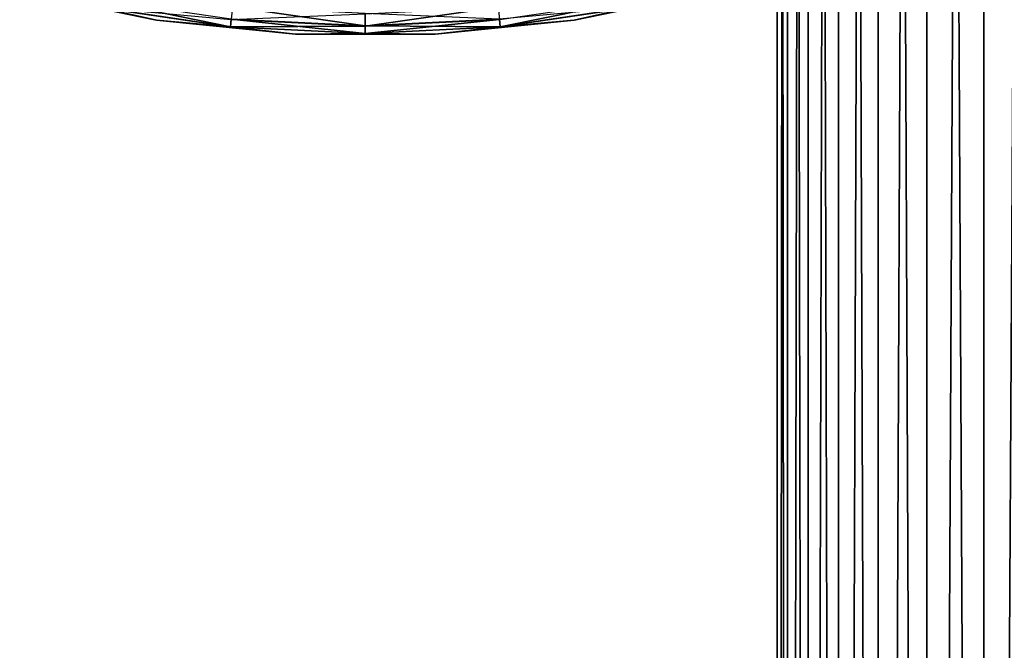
# Model space of a CAD drawing. Header units: metres. Extents: x -44 to 117, y -432 to 89.
# Tile 563 of 656: x -26 to -9, y -239 to -228. Entities that reach past the tile are written whole.
import ezdxf

# ---------------------------------------------------------------- set-up
doc = ezdxf.new("R2010")
doc.units = ezdxf.units.M
doc.layers.add('solid_125568', color=7, linetype='CONTINUOUS')

msp = doc.modelspace()

# ---------------------------------------------------------------- linework, layer by layer
at = {"layer": 'solid_125568'}
for points in [[(-8.356239, -312.879852, 239.338547), (-8.356239, -118.084877, 204.990936), (-9.455857, -118.26503, 203.969254)], [(-9.455857, -313.059998, 238.316864), (-9.455857, -118.26503, 203.969254), (-10.427602, -118.466125, 202.828781)], [(-9.455857, -313.059998, 238.316864), (-8.356239, -312.879852, 239.338547), (-9.455857, -118.26503, 203.969254)], [(-10.427602, -313.261108, 237.176392), (-10.427602, -118.466125, 202.828781), (-11.25833, -118.685455, 201.5849)], [(-10.427602, -313.261108, 237.176392), (-9.455857, -313.059998, 238.316864), (-10.427602, -118.466125, 202.828781)], [(-11.25833, -313.480438, 235.93251), (-11.25833, -118.685455, 201.5849), (-11.93681, -118.920044, 200.254456)], [(-11.25833, -313.480438, 235.93251), (-10.427602, -313.261108, 237.176392), (-11.25833, -118.685455, 201.5849)], [(-11.93681, -313.715027, 234.602066), (-11.93681, -118.920044, 200.254456), (-12.453864, -119.166733, 198.855453)], [(-11.93681, -313.715027, 234.602066), (-11.25833, -313.480438, 235.93251), (-11.93681, -118.920044, 200.254456)], [(-12.453864, -313.9617, 233.203064), (-12.453864, -119.166733, 198.855453), (-12.802501, -119.422173, 197.406784)], [(-12.453864, -313.9617, 233.203064), (-11.93681, -313.715027, 234.602066), (-12.453864, -119.166733, 198.855453)], [(-12.802501, -314.217133, 231.754395), (-12.802501, -119.422173, 197.406784), (-12.978006, -119.682907, 195.928055)], [(-12.802501, -314.217133, 231.754395), (-12.453864, -313.9617, 233.203064), (-12.802501, -119.422173, 197.406784)], [(-12.978006, -314.477875, 230.275665), (-12.978006, -119.682907, 195.928055), (-12.978006, -119.945427, 194.439255)], [(-12.978006, -314.477875, 230.275665), (-12.802501, -314.217133, 231.754395), (-12.978006, -119.682907, 195.928055)], [(-12.978006, -314.740387, 228.786865), (-12.978006, -119.945427, 194.439255), (-12.802501, -120.206169, 192.960526)], [(-12.978006, -314.740387, 228.786865), (-12.978006, -314.477875, 230.275665), (-12.978006, -119.945427, 194.439255)], [(-12.802501, -315.001129, 227.308136), (-12.978006, -314.740387, 228.786865), (-12.802501, -120.206169, 192.960526)], [(-12.802501, -315.001129, 227.308136), (-12.802501, -120.206169, 192.960526), (-12.453864, -120.461609, 191.511856)], [(-12.453864, -315.256592, 225.859467), (-12.802501, -315.001129, 227.308136), (-12.453864, -120.461609, 191.511856)], [(-12.453864, -315.256592, 225.859467), (-12.453864, -120.461609, 191.511856), (-11.93681, -120.70829, 190.112839)], [(-11.93681, -315.503265, 224.460449), (-12.453864, -315.256592, 225.859467), (-11.93681, -120.70829, 190.112839)], [(-11.93681, -315.503265, 224.460449), (-11.93681, -120.70829, 190.112839), (-11.25833, -120.942879, 188.782394)], [(-11.25833, -315.737854, 223.130005), (-11.93681, -315.503265, 224.460449), (-11.25833, -120.942879, 188.782394)], [(-11.25833, -315.737854, 223.130005), (-11.25833, -120.942879, 188.782394), (-10.427602, -121.162209, 187.538528)], [(-10.427602, -315.957184, 221.886139), (-11.25833, -315.737854, 223.130005), (-10.427602, -121.162209, 187.538528)], [(-10.427602, -315.957184, 221.886139), (-10.427602, -121.162209, 187.538528), (-9.455857, -121.363304, 186.398041)], [(-9.455857, -316.158295, 220.745651), (-10.427602, -315.957184, 221.886139), (-9.455857, -121.363304, 186.398041)], [(-9.455857, -316.158295, 220.745651), (-9.455857, -121.363304, 186.398041), (-8.356239, -121.543457, 185.376373)], [(-8.356239, -316.33844, 219.723969), (-9.455857, -316.158295, 220.745651), (-8.356239, -121.543457, 185.376373)], [(-23.558554, -228.229004, 450), (-25.890335, -227.749817, 450), (-24.576515, -228.00769, 449.46225)], [(-24.576216, -228.006195, 450.547516), (-25.890335, -227.749817, 450), (-23.558554, -228.229004, 450)], [(-24.55117, -227.88028, 451.082092), (-24.576216, -228.006195, 450.547516), (-22.299179, -228.343964, 450.547516)], [(-22.286596, -228.216202, 451.082092), (-24.55117, -227.88028, 451.082092), (-22.299179, -228.343964, 450.547516)], [(-17.70067, -228.34549, 449.46225), (-17.713106, -228.219223, 448.927338), (-15.448236, -227.88327, 448.927338)], [(-15.423485, -228.00769, 449.46225), (-17.70067, -228.34549, 449.46225), (-15.448236, -227.88327, 448.927338)], [(-14.109666, -227.749817, 450), (-16.441446, -228.229004, 450), (-15.423485, -228.00769, 449.46225)], [(-15.423784, -228.006195, 450.547516), (-16.441446, -228.229004, 450), (-14.109666, -227.749817, 450)], [(-22.29933, -228.34549, 449.46225), (-24.576515, -228.00769, 449.46225), (-22.286894, -228.219223, 448.927338)], [(-23.558554, -228.229004, 450), (-24.576515, -228.00769, 449.46225), (-22.29933, -228.34549, 449.46225)], [(-22.299179, -228.343964, 450.547516), (-24.576216, -228.006195, 450.547516), (-23.558554, -228.229004, 450)], [(-22.265963, -228.006699, 451.589935), (-22.286596, -228.216202, 451.082092), (-20, -228.328522, 451.082092)], [(-20, -228.118027, 451.589935), (-22.265963, -228.006699, 451.589935), (-20, -228.328522, 451.082092)], [(-20, -228.331573, 448.927338), (-20, -228.122513, 448.418884), (-17.733599, -228.011169, 448.418884)], [(-17.713106, -228.219223, 448.927338), (-20, -228.331573, 448.927338), (-17.733599, -228.011169, 448.418884)], [(-17.713404, -228.216202, 451.082092), (-17.700821, -228.343964, 450.547516), (-15.423784, -228.006195, 450.547516)], [(-15.423784, -228.006195, 450.547516), (-17.700821, -228.343964, 450.547516), (-16.441446, -228.229004, 450)], [(-16.441446, -228.229004, 450), (-17.70067, -228.34549, 449.46225), (-15.423485, -228.00769, 449.46225)], [(-22.29933, -228.34549, 449.46225), (-22.286894, -228.219223, 448.927338), (-20, -228.331573, 448.927338)], [(-22.286596, -228.216202, 451.082092), (-22.299179, -228.343964, 450.547516), (-20, -228.456909, 450.547516)], [(-20, -228.331573, 448.927338), (-22.286894, -228.219223, 448.927338), (-20, -228.122513, 448.418884)], [(-20, -228.328522, 451.082092), (-22.286596, -228.216202, 451.082092), (-20, -228.456909, 450.547516)], [(-20, -228.118027, 451.589935), (-20, -228.328522, 451.082092), (-17.713404, -228.216202, 451.082092)], [(-17.713404, -228.216202, 451.082092), (-20, -228.328522, 451.082092), (-17.700821, -228.343964, 450.547516)], [(-20, -228.45845, 449.46225), (-20, -228.331573, 448.927338), (-17.713106, -228.219223, 448.927338)], [(-17.70067, -228.34549, 449.46225), (-20, -228.45845, 449.46225), (-17.713106, -228.219223, 448.927338)], [(-21.190256, -228.469833, 450), (-23.558554, -228.229004, 450), (-22.29933, -228.34549, 449.46225)], [(-22.299179, -228.343964, 450.547516), (-23.558554, -228.229004, 450), (-21.190256, -228.469833, 450)], [(-20, -228.45845, 449.46225), (-22.29933, -228.34549, 449.46225), (-20, -228.331573, 448.927338)], [(-21.190256, -228.469833, 450), (-22.29933, -228.34549, 449.46225), (-20, -228.45845, 449.46225)], [(-20, -228.456909, 450.547516), (-22.299179, -228.343964, 450.547516), (-21.190256, -228.469833, 450)], [(-20, -228.328522, 451.082092), (-20, -228.456909, 450.547516), (-17.700821, -228.343964, 450.547516)], [(-17.700821, -228.343964, 450.547516), (-20, -228.456909, 450.547516), (-18.809744, -228.469833, 450)], [(-18.809744, -228.469833, 450), (-20, -228.45845, 449.46225), (-17.70067, -228.34549, 449.46225)], [(-16.441446, -228.229004, 450), (-18.809744, -228.469833, 450), (-17.70067, -228.34549, 449.46225)], [(-17.700821, -228.343964, 450.547516), (-18.809744, -228.469833, 450), (-16.441446, -228.229004, 450)], [(-20, -228.456909, 450.547516), (-21.190256, -228.469833, 450), (-18.809744, -228.469833, 450)], [(-18.809744, -228.469833, 450), (-21.190256, -228.469833, 450), (-20, -228.45845, 449.46225)]]:
    msp.add_3dface(points, dxfattribs=at)

doc.saveas('drawing.dxf')
